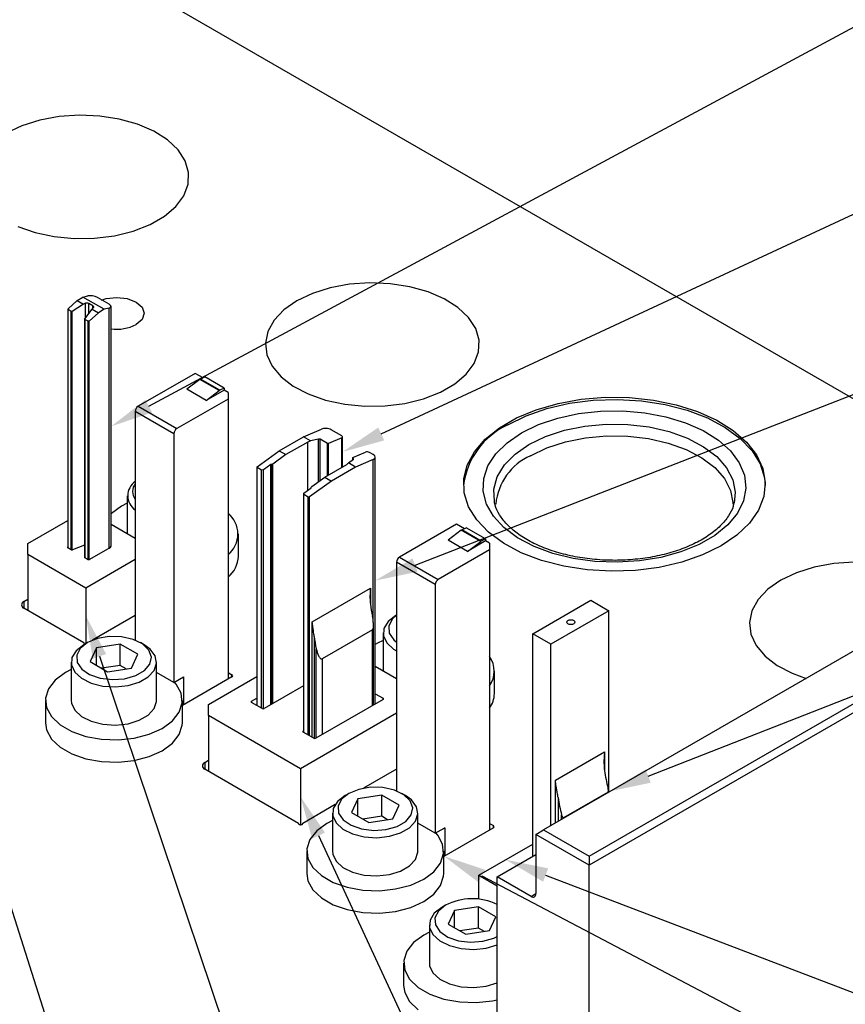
# Model space of a CAD drawing. Header units: inches. Extents: x 1880 to 2363, y -453 to -54.
# Tile 994 of 1056: x 2155.58 to 2158.6, y -270.95 to -267.35. Entities that reach past the tile are written whole.
import ezdxf

# ---------------------------------------------------------------- set-up
doc = ezdxf.new("R2010")
doc.units = ezdxf.units.IN
doc.header["$LTSCALE"] = 0.5
doc.header["$MEASUREMENT"] = 0
for name, color, linetype in [('PAD-M-S', 135, 'Continuous'), ('PUN-M-S', 8, 'Continuous'), ('SID-M-S', 105, 'Continuous'), ('SVF-M-S', 8, 'Continuous')]:
    doc.layers.add(name, color=color, linetype=linetype)

msp = doc.modelspace()

# ---------------------------------------------------------------- linework, layer by layer
at = {"layer": 'PAD-M-S', "linetype": 'Continuous', "lineweight": 25}
for p, q in [((2152.62771, -265.26977), (2160.75943, -269.96412)), ((2155.80039, -267.69766), (2155.72665, -267.70275)), ((2155.87446, -267.70072), (2155.80039, -267.69766)), ((2155.65592, -267.7158), (2155.59074, -267.73635)), ((2155.72665, -267.70275), (2155.65592, -267.7158)), ((2155.9462, -267.71181), (2155.87446, -267.70072)), ((2156.01299, -267.73055), (2155.9462, -267.71181)), ((2156.07244, -267.75624), (2156.01299, -267.73055)), ((2155.59074, -267.73635), (2155.53347, -267.76364)), ((2156.1224, -267.78796), (2156.07244, -267.75624)), ((2156.16105, -267.82457), (2156.1224, -267.78796)), ((2156.187, -267.86473), (2156.16105, -267.82457)), ((2156.19932, -267.90701), (2156.187, -267.86473)), ((2156.19755, -267.94987), (2156.19932, -267.90701)), ((2156.18176, -267.99176), (2156.19755, -267.94987)), ((2156.15253, -268.03117), (2156.18176, -267.99176)), ((2156.1109, -268.06667), (2156.15253, -268.03117)), ((2156.05839, -268.09699), (2156.1109, -268.06667)), ((2155.57559, -268.10362), (2155.639, -268.12594)), ((2155.639, -268.12594), (2155.70858, -268.14092)), ((2155.92863, -268.13789), (2155.99689, -268.12102)), ((2155.99689, -268.12102), (2156.05839, -268.09699)), ((2155.70858, -268.14092), (2155.78182, -268.14803)), ((2155.78182, -268.14803), (2155.85606, -268.14701)), ((2155.85606, -268.14701), (2155.92863, -268.13789)), ((2156.86105, -268.30997), (2156.78731, -268.31506)), ((2156.93512, -268.31302), (2156.86105, -268.30997)), ((2156.71658, -268.32811), (2156.6514, -268.34866)), ((2156.78731, -268.31506), (2156.71658, -268.32811)), ((2157.00686, -268.32412), (2156.93512, -268.31302)), ((2157.07365, -268.34285), (2157.00686, -268.32412)), ((2157.1331, -268.36854), (2157.07365, -268.34285)), ((2155.88165, -268.37267), (2155.89851, -268.36751)), ((2155.89851, -268.36751), (2155.93696, -268.36309)), ((2155.93696, -268.36309), (2155.97542, -268.36751)), ((2155.97542, -268.36751), (2156.00803, -268.38008)), ((2156.00803, -268.38008), (2156.02981, -268.39891)), ((2156.59413, -268.37595), (2156.54685, -268.40901)), ((2156.6514, -268.34866), (2156.59413, -268.37595)), ((2157.18306, -268.40027), (2157.1331, -268.36854)), ((2156.02981, -268.39891), (2156.03746, -268.42111)), ((2156.54685, -268.40901), (2156.51126, -268.44664)), ((2157.22171, -268.43687), (2157.18306, -268.40027)), ((2156.02981, -268.44331), (2156.00803, -268.46213)), ((2156.03746, -268.42111), (2156.02981, -268.44331)), ((2156.51126, -268.44664), (2156.48865, -268.48747)), ((2157.24766, -268.47704), (2157.22171, -268.43687)), ((2156.48865, -268.48747), (2156.47983, -268.53004)), ((2157.25998, -268.51932), (2157.24766, -268.47704)), ((2157.25821, -268.56218), (2157.25998, -268.51932)), ((2156.47983, -268.53004), (2156.48513, -268.5728)), ((2157.24242, -268.60407), (2157.25821, -268.56218)), ((2156.48513, -268.5728), (2156.50435, -268.61421)), ((2156.50435, -268.61421), (2156.5368, -268.65277)), ((2157.21319, -268.64348), (2157.24242, -268.60407)), ((2156.5368, -268.65277), (2156.5813, -268.68709)), ((2157.17156, -268.67898), (2157.21319, -268.64348)), ((2156.5813, -268.68709), (2156.63625, -268.71593)), ((2157.11905, -268.7093), (2157.17156, -268.67898)), ((2156.63625, -268.71593), (2156.69966, -268.73824)), ((2156.69966, -268.73824), (2156.76924, -268.75322)), ((2156.98929, -268.7502), (2157.05755, -268.73332)), ((2157.05755, -268.73332), (2157.11905, -268.7093)), ((2157.54844, -268.75048), (2157.63313, -268.73525)), ((2157.63313, -268.73525), (2157.72095, -268.72805)), ((2157.72095, -268.72805), (2157.80964, -268.72908)), ((2157.80964, -268.72908), (2157.89689, -268.73831)), ((2157.89689, -268.73831), (2157.98044, -268.7555)), ((2156.76924, -268.75322), (2156.84248, -268.76033)), ((2156.84248, -268.76033), (2156.91672, -268.75931)), ((2156.91672, -268.75931), (2156.98929, -268.7502)), ((2157.39711, -268.80329), (2157.46908, -268.77336)), ((2157.46908, -268.77336), (2157.54844, -268.75048)), ((2157.98044, -268.7555), (2158.05814, -268.78021)), ((2157.33439, -268.8395), (2157.39711, -268.80329)), ((2158.05814, -268.78021), (2158.12796, -268.81179)), ((2158.12796, -268.81179), (2158.18811, -268.84943)), ((2157.28254, -268.88105), (2157.33439, -268.8395)), ((2158.18811, -268.84943), (2158.23702, -268.89215)), ((2157.24291, -268.92686), (2157.28254, -268.88105)), ((2158.23702, -268.89215), (2158.27342, -268.93884)), ((2157.21652, -268.97575), (2157.24291, -268.92686)), ((2158.27342, -268.93884), (2158.29638, -268.98831)), ((2157.20405, -269.02645), (2157.21652, -268.97575)), ((2158.29638, -268.98831), (2158.3053, -269.03925)), ((2157.20584, -269.07765), (2157.20405, -269.02645)), ((2158.3053, -269.03925), (2158.29994, -269.09037)), ((2157.22183, -269.12801), (2157.20584, -269.07765)), ((2158.29994, -269.09037), (2158.28045, -269.14032)), ((2157.25161, -269.17625), (2157.22183, -269.12801)), ((2158.28045, -269.14032), (2158.24733, -269.18783)), ((2155.6117, -269.26198), (2155.7579, -269.17758)), ((2156.00414, -269.24361), (2155.916, -269.19273)), ((2157.2944, -269.2211), (2157.25161, -269.17625)), ((2158.24733, -269.18783), (2158.20145, -269.23165)), ((2157.34911, -269.26141), (2157.2944, -269.2211)), ((2158.20145, -269.23165), (2158.14397, -269.27065)), ((2155.6117, -269.3028), (2155.6117, -269.26198)), ((2155.75718, -269.27541), (2155.7569, -269.27626)), ((2155.7569, -269.27626), (2155.75718, -269.27711)), ((2155.7579, -269.27474), (2155.75718, -269.27541)), ((2155.75718, -269.27711), (2155.75798, -269.27784)), ((2155.75798, -269.27784), (2155.75919, -269.27835)), ((2155.75919, -269.27835), (2155.76064, -269.27857)), ((2155.76064, -269.27857), (2155.7684, -269.28304)), ((2155.77623, -269.28353), (2155.81994, -269.2674)), ((2155.83843, -269.31886), (2155.90363, -269.28122)), ((2155.90363, -269.28122), (2155.90916, -269.27884)), ((2155.90916, -269.27884), (2155.91341, -269.27571)), ((2155.91341, -269.27571), (2155.91609, -269.27204)), ((2155.91609, -269.26415), (2155.916, -269.26398)), ((2155.917, -269.2681), (2155.91609, -269.26415)), ((2155.91609, -269.27204), (2155.917, -269.2681)), ((2157.41431, -269.29613), (2157.34911, -269.26141)), ((2158.14397, -269.27065), (2158.07641, -269.30383)), ((2155.82383, -269.42526), (2155.6117, -269.3028)), ((2155.6117, -269.3028), (2155.6117, -269.50693)), ((2155.7684, -269.28304), (2155.76872, -269.28382)), ((2155.76872, -269.28382), (2155.7695, -269.28449)), ((2155.7695, -269.28449), (2155.77062, -269.28497)), ((2155.77062, -269.28497), (2155.77196, -269.28519)), ((2155.77196, -269.28519), (2155.77335, -269.28514)), ((2155.77335, -269.28514), (2155.77462, -269.28481)), ((2155.77462, -269.28481), (2155.77562, -269.28426)), ((2155.77562, -269.28426), (2155.77623, -269.28353)), ((2155.81906, -269.31153), (2155.81896, -269.31233)), ((2155.81896, -269.31233), (2155.81935, -269.3131)), ((2155.81962, -269.31079), (2155.81906, -269.31153)), ((2155.81935, -269.3131), (2155.82018, -269.31375)), ((2155.81994, -269.31055), (2155.81962, -269.31079)), ((2155.82018, -269.31375), (2155.82134, -269.3142)), ((2155.82134, -269.3142), (2155.82269, -269.31439)), ((2155.82269, -269.31439), (2155.83044, -269.31886)), ((2157.48831, -269.32437), (2157.41431, -269.29613)), ((2158.07641, -269.30383), (2158.0005, -269.33032)), ((2156.00414, -269.32117), (2155.82383, -269.42526)), ((2155.83044, -269.31886), (2155.83081, -269.3197)), ((2155.83081, -269.3197), (2155.8317, -269.3204)), ((2155.8317, -269.3204), (2155.83296, -269.32086)), ((2155.83296, -269.32086), (2155.83443, -269.32103)), ((2155.83443, -269.32103), (2155.83591, -269.32086)), ((2155.83591, -269.32086), (2155.83717, -269.3204)), ((2155.83717, -269.3204), (2155.83805, -269.3197)), ((2155.83805, -269.3197), (2155.83843, -269.31886)), ((2157.5692, -269.34539), (2157.48831, -269.32437)), ((2157.65488, -269.35864), (2157.5692, -269.34539)), ((2157.91821, -269.34944), (2157.83167, -269.36069)), ((2158.0005, -269.33032), (2157.91821, -269.34944)), ((2158.48434, -269.34862), (2158.41916, -269.36917)), ((2158.55508, -269.33557), (2158.48434, -269.34862)), ((2158.62882, -269.33048), (2158.55508, -269.33557)), ((2157.74313, -269.36379), (2157.65488, -269.35864)), ((2157.83167, -269.36069), (2157.74313, -269.36379)), ((2158.41916, -269.36917), (2158.3619, -269.39646)), ((2155.82383, -269.42526), (2155.82383, -269.62772)), ((2158.3619, -269.39646), (2158.31462, -269.42952)), ((2158.31462, -269.42952), (2158.27903, -269.46715)), ((2155.59755, -269.47427), (2155.6117, -269.46611)), ((2155.59755, -269.47427), (2155.59755, -269.49877)), ((2158.27903, -269.46715), (2158.25641, -269.50798)), ((2155.81608, -269.62492), (2155.59755, -269.49877)), ((2156.00414, -269.5253), (2155.84762, -269.61566)), ((2158.25641, -269.50798), (2158.2476, -269.55055)), ((2158.2476, -269.55055), (2158.2529, -269.59331)), ((2158.2529, -269.59331), (2158.27212, -269.63472)), ((2155.81783, -269.62751), (2155.81783, -269.62781)), ((2155.81784, -269.62787), (2155.81784, -269.62737)), ((2158.27212, -269.63472), (2158.30457, -269.67328)), ((2158.30457, -269.67328), (2158.34907, -269.7076)), ((2156.95873, -269.75663), (2156.88093, -269.71171)), ((2158.34907, -269.7076), (2158.40402, -269.73644)), ((2156.35769, -269.74981), (2156.17636, -269.8545)), ((2156.27221, -269.85015), (2156.44807, -269.74863)), ((2156.34355, -269.73348), (2156.35769, -269.74165)), ((2156.35769, -269.74981), (2156.35769, -269.74165)), ((2158.40402, -269.73644), (2158.45491, -269.75508)), ((2156.61867, -269.78233), (2156.47509, -269.86522)), ((2156.88093, -269.81131), (2156.90938, -269.82774)), ((2156.27221, -269.89097), (2156.27221, -269.85015)), ((2156.42913, -269.83868), (2156.44807, -269.82775)), ((2156.42913, -269.84277), (2156.42913, -269.83868)), ((2156.46802, -269.86522), (2156.42913, -269.84277)), ((2156.90938, -269.83182), (2156.66331, -269.97387)), ((2156.90938, -269.83182), (2156.90938, -269.82774)), ((2156.27221, -269.89097), (2156.27221, -270.09511)), ((2156.60809, -270.08487), (2156.27221, -269.89097)), ((2156.95873, -269.88245), (2156.60809, -270.08487)), ((2156.61735, -269.94734), (2156.61867, -269.94658)), ((2156.61735, -269.95142), (2156.61735, -269.94734)), ((2156.65624, -269.97387), (2156.61735, -269.95142)), ((2156.25807, -270.06245), (2156.27221, -270.05429)), ((2156.25807, -270.06245), (2156.25807, -270.08694)), ((2156.60034, -270.28453), (2156.25807, -270.08694)), ((2156.60809, -270.08487), (2156.60809, -270.29074)), ((2156.95873, -270.08658), (2156.83781, -270.15639)), ((2156.73442, -270.21608), (2156.61584, -270.28453)), ((2156.6021, -270.28748), (2156.6021, -270.28698)), ((2156.6021, -270.28713), (2156.6021, -270.28742)), ((2156.60248, -270.2885), (2156.6021, -270.28713)), ((2156.60376, -270.28967), (2156.60248, -270.2885)), ((2156.6137, -270.2885), (2156.61242, -270.28967)), ((2156.61408, -270.28713), (2156.6137, -270.2885)), ((2156.61408, -270.28698), (2156.61408, -270.28748)), ((2156.61408, -270.28713), (2156.61408, -270.28742)), ((2157.29815, -270.28456), (2157.31229, -270.29272)), ((2156.60574, -270.29046), (2156.60376, -270.28967)), ((2156.60809, -270.29074), (2156.60574, -270.29046)), ((2156.61044, -270.29046), (2156.60809, -270.29074)), ((2156.61242, -270.28967), (2156.61044, -270.29046)), ((2157.31229, -270.30089), (2157.13095, -270.40557)), ((2157.31229, -270.30089), (2157.31229, -270.29272)), ((2157.25925, -270.47434), (2157.4558, -270.36088)), ((2157.25925, -270.47434), (2157.3262, -270.51299)), ((2157.25925, -270.56187), (2157.25925, -270.47434))]:
    msp.add_line(p, q, dxfattribs=at)
for centre, radius, start, end in [((2155.93706, -268.3239), 0.15539, 262.20992, 297.17382), ((2155.6022, -269.48652), 0.0131, 110.78342, 249.21658), ((2155.8149, -269.62761), 0.00294, 1.82355, 66.23381), ((2155.82106, -269.62723), 0.00324, 185.0345, 244.01996), ((2156.35614, -269.74573), 0.00437, 290.78342, 69.21658), ((2156.4299, -269.84073), 0.00218, 110.78342, 249.21658), ((2156.90861, -269.82978), 0.00218, 290.78342, 69.21658), ((2156.47155, -269.85839), 0.00769, 242.60967, 297.39033), ((2156.61812, -269.94938), 0.00218, 110.78342, 249.21658), ((2156.65977, -269.96705), 0.00769, 242.60967, 297.39033), ((2156.26272, -270.0747), 0.0131, 110.78342, 249.21658), ((2156.59916, -270.28722), 0.00294, 1.82355, 66.23381), ((2156.61702, -270.28722), 0.00294, 113.76619, 178.17645), ((2157.31074, -270.29681), 0.00437, 290.78342, 69.21658)]:
    msp.add_arc(centre, radius, start, end, dxfattribs=at)
at = {"layer": 'PUN-M-S', "linetype": 'Continuous', "lineweight": 25}
for p, q in [((2155.75877, -268.40469), (2155.79201, -268.37399)), ((2155.79201, -268.37399), (2155.81322, -268.36174)), ((2155.79201, -268.37399), (2155.81511, -268.38732)), ((2155.81322, -268.36174), (2155.8309, -268.35766)), ((2155.891, -268.40664), (2155.81322, -268.36174)), ((2155.90868, -268.38828), (2155.86625, -268.36379)), ((2155.7579, -268.40643), (2155.7579, -269.27779)), ((2155.75877, -268.40787), (2155.75877, -268.40469)), ((2155.77027, -268.41451), (2155.75877, -268.40787)), ((2155.75877, -269.27822), (2155.75877, -268.40787)), ((2155.774, -268.41416), (2155.77027, -268.41451)), ((2155.77027, -269.28486), (2155.77027, -268.41451)), ((2155.81511, -268.38732), (2155.774, -268.41416)), ((2155.774, -269.28501), (2155.774, -268.41416)), ((2155.82226, -268.38468), (2155.81511, -268.38732)), ((2155.82041, -268.44096), (2155.84669, -268.40556)), ((2155.82226, -268.43847), (2155.82226, -268.38468)), ((2155.84991, -268.39424), (2155.83472, -268.38546)), ((2155.83472, -268.42169), (2155.83472, -268.38546)), ((2155.86979, -268.41889), (2155.83656, -268.44959)), ((2155.84669, -268.40556), (2155.85126, -268.40143)), ((2155.84669, -268.40556), (2155.86979, -268.41889)), ((2155.84991, -268.40265), (2155.84991, -268.39424)), ((2155.851, -268.39498), (2155.84991, -268.39424)), ((2155.85186, -268.39582), (2155.851, -268.39498)), ((2155.85126, -268.40143), (2155.85205, -268.40056)), ((2155.85246, -268.39674), (2155.85186, -268.39582)), ((2155.85205, -268.40056), (2155.85258, -268.39964)), ((2155.85278, -268.39769), (2155.85246, -268.39674)), ((2155.85258, -268.39964), (2155.85282, -268.39867)), ((2155.85282, -268.39867), (2155.85278, -268.39769)), ((2155.891, -268.40664), (2155.86979, -268.41889)), ((2155.90868, -268.40256), (2155.891, -268.40664)), ((2155.90868, -269.2791), (2155.90868, -268.40256)), ((2155.916, -269.27222), (2155.916, -268.39669)), ((2155.81994, -268.44225), (2155.81994, -269.31361)), ((2155.82082, -268.44369), (2155.82041, -268.44096)), ((2155.83231, -268.45032), (2155.82082, -268.44369)), ((2155.82082, -269.31404), (2155.82082, -268.44369)), ((2155.83656, -268.44959), (2155.83231, -268.45032)), ((2155.83231, -269.32067), (2155.83231, -268.45032)), ((2155.83656, -269.32067), (2155.83656, -268.44959)), ((2156.22334, -268.64055), (2156.01475, -268.76097)), ((2156.22334, -268.64055), (2156.01475, -268.76097)), ((2156.24064, -268.66257), (2156.19289, -268.69895)), ((2156.24064, -268.66257), (2156.19289, -268.69895)), ((2156.25182, -268.65699), (2156.22334, -268.64055)), ((2156.25182, -268.65699), (2156.22334, -268.64055)), ((2156.31135, -268.70339), (2156.24064, -268.66257)), ((2156.31135, -268.70339), (2156.24064, -268.66257)), ((2156.24237, -268.66149), (2156.2587, -268.65372)), ((2156.24237, -268.66149), (2156.2587, -268.65372)), ((2156.31308, -268.70231), (2156.24237, -268.66149)), ((2156.31308, -268.70231), (2156.24237, -268.66149)), ((2156.32941, -268.69454), (2156.2587, -268.65372)), ((2156.32941, -268.69454), (2156.2587, -268.65372)), ((2156.2636, -268.73978), (2156.19289, -268.69895)), ((2156.2636, -268.73978), (2156.19289, -268.69895)), ((2156.32941, -268.70178), (2156.2636, -268.73978)), ((2156.32941, -268.70178), (2156.2636, -268.73978)), ((2156.2636, -268.73978), (2156.31135, -268.70339)), ((2156.2636, -268.73978), (2156.31135, -268.70339)), ((2156.32941, -268.69454), (2156.31308, -268.70231)), ((2156.32941, -268.69454), (2156.31308, -268.70231)), ((2156.32941, -268.69454), (2156.32941, -268.70178)), ((2156.32941, -268.69454), (2156.32941, -268.70178)), ((2156.34355, -268.70995), (2156.32941, -268.70178)), ((2156.34355, -268.70995), (2156.32941, -268.70178)), ((2156.34355, -268.73444), (2156.15617, -268.84261)), ((2156.34355, -268.73444), (2156.15617, -268.84261)), ((2156.34355, -268.70995), (2156.34355, -268.73444)), ((2156.34355, -268.70995), (2156.34355, -268.73444)), ((2156.34355, -268.73444), (2156.34355, -269.75798)), ((2156.34355, -268.73444), (2156.34355, -269.75798)), ((2156.01475, -268.76097), (2156.15617, -268.84261)), ((2156.01475, -268.76097), (2156.15617, -268.84261)), ((2156.14556, -268.86098), (2156.00414, -268.77934)), ((2156.00414, -268.77934), (2156.00414, -269.61527)), ((2156.14556, -268.86098), (2156.00414, -268.77934)), ((2156.00414, -268.77934), (2156.00414, -269.61527)), ((2156.6187, -268.87236), (2156.6841, -268.84424)), ((2156.75835, -268.8693), (2156.71946, -268.84685)), ((2156.14556, -268.86098), (2156.14556, -269.7698)), ((2156.14556, -268.86098), (2156.14556, -269.7698)), ((2156.53031, -268.92338), (2156.6187, -268.87236)), ((2156.64492, -268.8875), (2156.6187, -268.87236)), ((2156.67348, -268.88041), (2156.64492, -268.8875)), ((2156.67971, -268.88121), (2156.67348, -268.88041)), ((2156.67348, -269.03645), (2156.67348, -268.88041)), ((2156.7064, -268.89662), (2156.67971, -268.88121)), ((2156.67971, -269.03193), (2156.67971, -268.88121)), ((2156.75835, -268.87642), (2156.71064, -268.89693)), ((2156.75835, -268.98408), (2156.75835, -268.87642)), ((2156.76128, -268.98239), (2156.76128, -268.87308)), ((2156.63441, -268.89138), (2156.55464, -268.93743)), ((2156.64492, -268.8875), (2156.63441, -268.89138)), ((2156.63441, -269.06844), (2156.63441, -268.89138)), ((2156.71064, -268.89693), (2156.7064, -268.89662)), ((2156.7064, -269.01407), (2156.7064, -268.89662)), ((2156.71064, -269.01162), (2156.71064, -268.89693)), ((2156.44934, -268.98206), (2156.53031, -268.92338)), ((2156.55464, -268.93743), (2156.50643, -268.97237)), ((2156.53031, -268.92338), (2156.55464, -268.93743)), ((2156.78284, -268.96793), (2156.80165, -268.95453)), ((2156.79834, -268.94902), (2156.79834, -268.95689)), ((2156.79904, -268.95004), (2156.79922, -268.94801)), ((2156.80126, -268.95153), (2156.79904, -268.95004)), ((2156.79904, -268.95639), (2156.79904, -268.95004)), ((2156.79922, -268.94801), (2156.84532, -268.92825)), ((2156.80165, -268.95453), (2156.80126, -268.95153)), ((2156.80126, -268.95481), (2156.80126, -268.95153)), ((2156.87361, -268.95525), (2156.80891, -268.98298)), ((2156.87361, -268.93747), (2156.85947, -268.92931)), ((2156.87361, -269.55064), (2156.87361, -268.95525)), ((2156.88093, -269.84824), (2156.88093, -268.9469)), ((2156.44847, -268.9835), (2156.44847, -269.85393)), ((2156.44934, -268.98482), (2156.44934, -268.98206)), ((2156.46523, -268.99399), (2156.44934, -268.98482)), ((2156.44934, -269.85444), (2156.44934, -268.98482)), ((2156.47231, -268.99347), (2156.46523, -268.99399)), ((2156.46523, -269.86361), (2156.46523, -268.99399)), ((2156.49939, -268.97384), (2156.47231, -268.99347)), ((2156.47231, -269.86603), (2156.47231, -268.99347)), ((2156.50289, -268.97359), (2156.49939, -268.97384)), ((2156.49939, -269.85119), (2156.49939, -268.97384)), ((2156.50643, -268.97237), (2156.50289, -268.97359)), ((2156.50289, -269.84917), (2156.50289, -268.97359)), ((2156.50643, -269.84713), (2156.50643, -268.97237)), ((2156.69619, -269.01996), (2156.77667, -268.9735)), ((2156.80891, -268.98298), (2156.72052, -269.03401)), ((2156.77667, -268.9735), (2156.78284, -268.96793)), ((2156.80891, -268.98298), (2156.78284, -268.96793)), ((2156.64868, -269.05445), (2156.69619, -269.01996)), ((2156.69619, -269.01996), (2156.72052, -269.03401)), ((2156.62013, -269.07881), (2156.64722, -269.05914)), ((2156.72052, -269.03401), (2156.64026, -269.09227)), ((2156.64722, -269.05686), (2156.64868, -269.05445)), ((2156.64722, -269.05914), (2156.64722, -269.05686)), ((2156.61867, -269.08122), (2156.61867, -269.95218)), ((2156.62013, -269.08341), (2156.62013, -269.07881)), ((2156.63602, -269.09259), (2156.62013, -269.08341)), ((2156.62013, -269.95303), (2156.62013, -269.08341)), ((2156.64026, -269.09227), (2156.63602, -269.09259)), ((2156.63602, -269.9622), (2156.63602, -269.09259)), ((2156.64026, -269.96465), (2156.64026, -269.09227)), ((2157.17794, -269.19163), (2156.96934, -269.31205)), ((2157.17794, -269.19163), (2156.96934, -269.31205)), ((2157.20642, -269.20807), (2157.17794, -269.19163)), ((2157.20642, -269.20807), (2157.17794, -269.19163)), ((2157.19697, -269.21257), (2157.21329, -269.20479)), ((2157.19697, -269.21257), (2157.21329, -269.20479)), ((2157.284, -269.24561), (2157.21329, -269.20479)), ((2157.284, -269.24561), (2157.21329, -269.20479)), ((2157.19523, -269.21364), (2157.14748, -269.25003)), ((2157.19523, -269.21364), (2157.14748, -269.25003)), ((2157.26594, -269.25446), (2157.19523, -269.21364)), ((2157.26594, -269.25446), (2157.19523, -269.21364)), ((2157.26768, -269.25339), (2157.19697, -269.21257)), ((2157.26768, -269.25339), (2157.19697, -269.21257)), ((2157.284, -269.24561), (2157.26768, -269.25339)), ((2157.284, -269.24561), (2157.26768, -269.25339)), ((2157.284, -269.24561), (2157.284, -269.25286)), ((2157.284, -269.24561), (2157.284, -269.25286)), ((2157.21819, -269.29085), (2157.14748, -269.25003)), ((2157.21819, -269.29085), (2157.14748, -269.25003)), ((2157.284, -269.25286), (2157.21819, -269.29085)), ((2157.284, -269.25286), (2157.21819, -269.29085)), ((2157.21819, -269.29085), (2157.26594, -269.25446)), ((2157.21819, -269.29085), (2157.26594, -269.25446)), ((2157.29815, -269.26102), (2157.284, -269.25286)), ((2157.29815, -269.26102), (2157.284, -269.25286)), ((2157.29815, -269.26102), (2157.29815, -269.28551)), ((2157.29815, -269.26102), (2157.29815, -269.28551)), ((2156.96934, -269.31205), (2157.11076, -269.39369)), ((2156.96934, -269.31205), (2157.11076, -269.39369)), ((2157.29815, -269.28551), (2157.11076, -269.39369)), ((2157.29815, -269.28551), (2157.11076, -269.39369)), ((2157.29815, -269.28551), (2157.29815, -270.30905)), ((2157.29815, -269.28551), (2157.29815, -270.30905)), ((2157.10016, -269.41206), (2156.95873, -269.33042)), ((2156.95873, -269.33042), (2156.95873, -270.16635)), ((2157.10016, -269.41206), (2156.95873, -269.33042)), ((2156.95873, -269.33042), (2156.95873, -270.16635)), ((2156.65087, -269.54781), (2156.863, -269.42535)), ((2156.863, -269.42535), (2156.863, -269.48328)), ((2157.10016, -269.41206), (2157.10016, -270.32087)), ((2157.10016, -269.41206), (2157.10016, -270.32087)), ((2159.05861, -269.40657), (2157.4959, -270.3087)), ((2157.4558, -269.59164), (2157.66793, -269.46918)), ((2157.66793, -269.46918), (2157.73446, -269.50758)), ((2157.73446, -269.50758), (2157.52233, -269.63004)), ((2157.66207, -270.40463), (2159.22478, -269.5025)), ((2159.25306, -269.51883), (2157.66207, -270.43729)), ((2157.73446, -270.17098), (2157.73446, -269.50758)), ((2156.44807, -269.54475), (2156.44807, -269.8537)), ((2156.65087, -269.97078), (2156.65087, -269.54781)), ((2156.87488, -269.85173), (2156.87488, -269.56156)), ((2157.58013, -269.54961), (2157.58127, -269.5463)), ((2157.58127, -269.55292), (2157.58013, -269.54961)), ((2157.58127, -269.5463), (2157.58452, -269.54349)), ((2157.58452, -269.55573), (2157.58127, -269.55292)), ((2157.58452, -269.54349), (2157.58939, -269.54161)), ((2157.58939, -269.55761), (2157.58452, -269.55573)), ((2157.58939, -269.54161), (2157.59513, -269.54095)), ((2157.59513, -269.55827), (2157.58939, -269.55761)), ((2157.59513, -269.54095), (2157.60087, -269.54161)), ((2157.60087, -269.55761), (2157.59513, -269.55827)), ((2157.60087, -269.54161), (2157.60574, -269.54349)), ((2157.60574, -269.55573), (2157.60087, -269.55761)), ((2157.60574, -269.54349), (2157.60899, -269.5463)), ((2157.60899, -269.55292), (2157.60574, -269.55573)), ((2157.60899, -269.5463), (2157.61013, -269.54961)), ((2157.61013, -269.54961), (2157.60899, -269.55292)), ((2156.65794, -269.60166), (2156.65794, -269.97452)), ((2156.87049, -269.57723), (2156.68664, -269.68337)), ((2156.87049, -269.85427), (2156.87049, -269.57723)), ((2157.52233, -269.63004), (2157.4558, -269.59164)), ((2157.4558, -270.40537), (2157.4558, -269.59164)), ((2157.52233, -270.29345), (2157.52233, -269.63004)), ((2156.66543, -269.97265), (2156.66543, -269.64665)), ((2156.68664, -269.68337), (2156.68664, -269.9604)), ((2156.14556, -269.7698), (2156.08236, -269.73331)), ((2156.14556, -269.7698), (2156.08236, -269.73331)), ((2156.14556, -269.7698), (2156.18092, -269.74939)), ((2156.18092, -269.74939), (2156.18092, -269.85146)), ((2156.14556, -269.7698), (2156.17738, -269.75143)), ((2156.18092, -269.75347), (2156.17738, -269.75143)), ((2156.18092, -269.75347), (2156.18092, -269.84737)), ((2156.17636, -269.84474), (2156.18092, -269.84737)), ((2156.18092, -269.85146), (2156.17636, -269.85409)), ((2156.17738, -269.8535), (2156.17636, -269.85291)), ((2156.17738, -269.8535), (2156.17636, -269.85409)), ((2157.53859, -270.12691), (2157.7182, -270.02323)), ((2157.7182, -270.02323), (2157.7182, -270.09259)), ((2157.53859, -270.28406), (2157.53859, -270.12691)), ((2157.73092, -270.17038), (2157.56829, -270.26427)), ((2157.73092, -270.17303), (2157.73092, -270.17038)), ((2157.73239, -270.17218), (2157.73239, -270.16511)), ((2157.54849, -270.19056), (2157.54849, -270.27834)), ((2157.56122, -270.27099), (2157.56122, -270.25329)), ((2157.10016, -270.32087), (2157.03695, -270.28439)), ((2157.10016, -270.32087), (2157.03695, -270.28439)), ((2157.56829, -270.26427), (2157.56829, -270.26691)), ((2157.10016, -270.32087), (2157.13551, -270.30046)), ((2157.10016, -270.32087), (2157.13198, -270.3025)), ((2157.13551, -270.30455), (2157.13197, -270.3025)), ((2157.13551, -270.30046), (2157.13551, -270.40253)), ((2157.13551, -270.30455), (2157.13551, -270.39845)), ((2157.46762, -270.32503), (2157.4959, -270.3087)), ((2157.66207, -270.43729), (2157.46762, -270.32503)), ((2157.46762, -270.32503), (2157.46762, -270.54142)), ((2157.4959, -270.3087), (2157.66207, -270.40463)), ((2157.13095, -270.39582), (2157.13551, -270.39845)), ((2157.13551, -270.40253), (2157.13095, -270.40516)), ((2157.13198, -270.40457), (2157.13095, -270.40398)), ((2157.13198, -270.40457), (2157.13095, -270.40516)), ((2157.3262, -270.48019), (2157.46762, -270.39855)), ((2157.66207, -270.40463), (2157.66207, -270.43729)), ((2157.66207, -271.74784), (2157.66207, -270.43729)), ((2157.3262, -271.55989), (2157.3262, -270.48019)), ((2157.44994, -270.55162), (2157.3262, -270.48019)), ((2157.44994, -270.55162), (2157.46762, -270.54142))]:
    msp.add_line(p, q, dxfattribs=at)
for centre, radius, start, end in [((2155.82759, -268.39942), 0.01567, 62.93355, 109.88509), ((2156.24669, -268.67042), 0.00992, 115.83833, 127.63723), ((2156.24669, -268.67042), 0.00992, 115.83833, 127.63723), ((2156.3174, -268.71124), 0.00992, 115.83833, 127.63723), ((2156.3174, -268.71124), 0.00992, 115.83833, 127.63723), ((2156.02717, -268.78039), 0.02305, 122.60548, 177.39452), ((2156.02717, -268.78039), 0.02305, 122.60548, 177.39452), ((2156.16859, -268.86203), 0.02305, 122.60548, 177.39452), ((2156.16859, -268.86203), 0.02305, 122.60548, 177.39452), ((2157.20129, -269.22149), 0.00992, 115.83833, 127.63723), ((2157.20129, -269.22149), 0.00992, 115.83833, 127.63723), ((2157.272, -269.26231), 0.00992, 115.83833, 127.63723), ((2157.272, -269.26231), 0.00992, 115.83833, 127.63723), ((2156.98176, -269.33147), 0.02305, 122.60548, 177.39452), ((2156.98176, -269.33147), 0.02305, 122.60548, 177.39452), ((2157.12318, -269.41311), 0.02305, 122.60548, 177.39452), ((2157.12318, -269.41311), 0.02305, 122.60548, 177.39452), ((2157.40317, -269.41648), 0.54429, 187.05027, 191.85233), ((2157.19811, -269.53486), 0.54429, 187.05027, 191.85233), ((2156.17876, -269.75312), 0.00218, 350.78596, 129.20329), ((2156.17324, -269.84702), 0.00768, 302.60548, 357.39452), ((2158.28661, -270.00991), 0.5744, 188.27565, 194.66371), ((2158.11691, -270.10788), 0.5744, 188.27565, 194.66371), ((2157.13336, -270.3042), 0.00218, 350.78596, 129.20329), ((2157.12783, -270.3981), 0.00768, 302.60548, 357.39452), ((2157.45684, -270.54316), 0.01092, 230.79671, 9.21404)]:
    msp.add_arc(centre, radius, start, end, dxfattribs=at)
for centre, major_axis, ratio, start_param, end_param in [((2155.84858, -268.36787), (0.02492, -0.00512), 0.3901756, 0.8654603, 2.4362566), ((2155.891, -268.39236), (0.02492, -0.00512), 0.3901756, 5.5778493, 7.1486456), ((2156.70178, -268.85445), (0.02497, -0.00246), 0.4999493, 0.8346081, 2.4054045), ((2156.75128, -268.87234), (0.00999, -0.00098), 0.4999493, 5.5469971, 7.1177934), ((2156.8524, -268.93234), (0.00999, -0.00099), 0.4992624, 0.834918, 2.4057144), ((2156.85593, -268.94505), (0.02497, -0.00248), 0.4992624, 5.547307, 7.1181033)]:
    msp.add_ellipse(centre, major_axis=major_axis, ratio=ratio, start_param=start_param, end_param=end_param, dxfattribs=at)
for points, knots in [([(2156.863, -269.42535), (2156.86298, -269.42559), (2156.86239, -269.43239), (2156.86138, -269.44868), (2156.8614, -269.468), (2156.8627, -269.48038), (2156.863, -269.48328)], [0, 0, 0, 0, 0.0124988, 0.3593786, 0.8493807, 1, 1, 1, 1]), ([(2156.87049, -269.57723), (2156.87096, -269.57688), (2156.872, -269.57609), (2156.87338, -269.57355), (2156.87473, -269.56846), (2156.87529, -269.55413), (2156.87294, -269.54028), (2156.87082, -269.52986), (2156.87049, -269.52827)], [0, 0, 0, 0, 0.0392001, 0.0877497, 0.168094, 0.3389044, 0.8988488, 1, 1, 1, 1]), ([(2156.65794, -269.60166), (2156.65757, -269.59879), (2156.65599, -269.58658), (2156.65326, -269.56882), (2156.65149, -269.55414), (2156.65089, -269.54802), (2156.65087, -269.54781)], [0, 0, 0, 0, 0.1506193, 0.6406214, 0.9875012, 1, 1, 1, 1]), ([(2156.66543, -269.64665), (2156.66766, -269.65565), (2156.67038, -269.66667), (2156.67679, -269.67788), (2156.67991, -269.68171), (2156.68292, -269.6836), (2156.68493, -269.68408), (2156.68616, -269.68357), (2156.68664, -269.68337)], [0, 0, 0, 0, 0.5736036, 0.7018717, 0.8487827, 0.9053746, 0.9625129, 1, 1, 1, 1]), ([(2157.7182, -270.02323), (2157.71817, -270.02347), (2157.71739, -270.03106), (2157.71599, -270.04989), (2157.71587, -270.07311), (2157.7177, -270.08847), (2157.7182, -270.09259)], [0, 0, 0, 0, 0.0105464, 0.335859, 0.8220311, 1, 1, 1, 1]), ([(2157.54849, -270.19056), (2157.54787, -270.18652), (2157.54556, -270.17143), (2157.54177, -270.15047), (2157.5394, -270.13381), (2157.53862, -270.12712), (2157.53859, -270.12691)], [0, 0, 0, 0, 0.1779689, 0.664141, 0.9894536, 1, 1, 1, 1]), ([(2157.73092, -270.17038), (2157.73108, -270.17026), (2157.73143, -270.17), (2157.73189, -270.16914), (2157.73241, -270.16718), (2157.73247, -270.16227), (2157.73157, -270.15821), (2157.73092, -270.15532)], [0, 0, 0, 0, 0.0425668, 0.0955599, 0.184568, 0.4204107, 1, 1, 1, 1]), ([(2157.56122, -270.25329), (2157.56214, -270.25632), (2157.56324, -270.25991), (2157.56555, -270.26316), (2157.56651, -270.26408), (2157.56741, -270.26445), (2157.56793, -270.26444), (2157.56822, -270.2643), (2157.56829, -270.26427)], [0, 0, 0, 0, 0.628394, 0.7432336, 0.8730759, 0.9268076, 0.9811217, 1, 1, 1, 1])]:
    msp.add_open_spline(points, degree=3, knots=knots, dxfattribs=at)
at = {"layer": 'SID-M-S'}
for p, q in [((2156.05339, -268.76056), (2164.07205, -264.44795)), ((2156.90271, -268.8619), (2164.06707, -265.52707)), ((2157.02629, -269.34095), (2164.06223, -266.60021)), ((2157.87765, -270.11176), (2164.06235, -267.68959)), ((2155.23309, -269.59368), (2157.79929, -277.67505)), ((2155.87358, -269.67434), (2158.56624, -277.67607)), ((2156.67376, -270.32931), (2160.08679, -277.6839)), ((2157.2696, -270.47677), (2164.07114, -274.04616)), ((2157.50323, -270.47335), (2164.0618, -272.98232))]:
    msp.add_line(p, q, dxfattribs=at)
for points in [[(2156.06571, -268.78346), (2155.916, -268.83446), (2156.06571, -268.78346), (2156.04108, -268.73767)], [(2156.91368, -268.88547), (2156.76128, -268.92773), (2156.91368, -268.88547), (2156.89174, -268.83833)], [(2157.03573, -269.36518), (2156.88093, -269.39757), (2157.03573, -269.36518), (2157.01685, -269.31672)], [(2155.84894, -269.68264), (2155.82383, -269.52649), (2155.84894, -269.68264), (2155.89822, -269.66605)], [(2157.88713, -270.13597), (2157.73239, -270.16864), (2157.88713, -270.13597), (2157.86817, -270.08755)], [(2156.65017, -270.34025), (2156.60809, -270.1878), (2156.65017, -270.34025), (2156.69734, -270.31836)], [(2157.25752, -270.49979), (2157.13146, -270.40428), (2157.25752, -270.49979), (2157.28168, -270.45375)], [(2157.49394, -270.49763), (2157.35753, -270.41761), (2157.49394, -270.49763), (2157.51252, -270.44906)]]:
    msp.add_solid(points, dxfattribs=at)
at = {"layer": 'SVF-M-S', "linetype": 'Continuous', "lineweight": 25}
for p, q in [((2157.59025, -268.75004), (2157.67679, -268.73879)), ((2157.67679, -268.73879), (2157.76533, -268.7357)), ((2157.76533, -268.7357), (2157.85358, -268.74085)), ((2157.85358, -268.74085), (2157.93926, -268.7541)), ((2157.43205, -268.79565), (2157.50796, -268.76916)), ((2157.50796, -268.76916), (2157.59025, -268.75004)), ((2157.62345, -268.78722), (2157.70338, -268.77829)), ((2157.70338, -268.77829), (2157.78477, -268.7773)), ((2157.78477, -268.7773), (2157.86529, -268.78425)), ((2157.93926, -268.7541), (2158.02015, -268.77512)), ((2158.02015, -268.77512), (2158.09415, -268.80335)), ((2157.36449, -268.82883), (2157.43205, -268.79565)), ((2157.47707, -268.8276), (2157.54728, -268.80381)), ((2157.54728, -268.80381), (2157.62345, -268.78722)), ((2157.86529, -268.78425), (2157.94261, -268.79897)), ((2157.94261, -268.79897), (2158.01451, -268.82101)), ((2158.09415, -268.80335), (2158.15935, -268.83807)), ((2157.41482, -268.85789), (2157.47707, -268.8276)), ((2157.50296, -268.87102), (2157.57176, -268.84848)), ((2157.57176, -268.84848), (2157.64642, -268.8334)), ((2157.64642, -268.8334), (2157.72455, -268.82626)), ((2157.72455, -268.82626), (2157.80363, -268.82728)), ((2157.80363, -268.82728), (2157.88112, -268.83644)), ((2157.88112, -268.83644), (2157.95454, -268.85344)), ((2158.01451, -268.82101), (2158.07892, -268.84975)), ((2158.07892, -268.84975), (2158.134, -268.88437)), ((2158.15935, -268.83807), (2158.21406, -268.87838)), ((2157.36235, -268.89382), (2157.41482, -268.85789)), ((2157.44224, -268.90028), (2157.50296, -268.87102)), ((2157.57513, -268.8905), (2157.64841, -268.87569)), ((2157.64841, -268.87569), (2157.7251, -268.86868)), ((2157.7251, -268.86868), (2157.80272, -268.86969)), ((2157.80272, -268.86969), (2157.87878, -268.87868)), ((2157.87878, -268.87868), (2157.95084, -268.89536)), ((2157.95454, -268.85344), (2158.02151, -268.87774)), ((2158.02151, -268.87774), (2158.0799, -268.90855)), ((2158.134, -268.88437), (2158.17814, -268.92385)), ((2158.21406, -268.87838), (2158.25685, -268.92324)), ((2157.32114, -268.93436), (2157.36235, -268.89382)), ((2157.39155, -268.93534), (2157.44224, -268.90028)), ((2157.448, -268.94134), (2157.5076, -268.91261)), ((2157.5076, -268.91261), (2157.57513, -268.8905)), ((2157.95084, -268.89536), (2158.01658, -268.91921)), ((2158.01658, -268.91921), (2158.07389, -268.94945)), ((2158.0799, -268.90855), (2158.12782, -268.94488)), ((2157.2924, -268.97833), (2157.32114, -268.93436)), ((2157.35251, -268.97505), (2157.39155, -268.93534)), ((2158.07389, -268.94945), (2158.12092, -268.98511)), ((2158.12782, -268.94488), (2158.16373, -268.98556)), ((2158.17814, -268.92385), (2158.21009, -268.96708)), ((2158.25685, -268.92324), (2158.28663, -268.97147)), ((2157.27694, -269.02447), (2157.2924, -268.97833)), ((2157.32638, -269.01816), (2157.35251, -268.97505)), ((2158.12092, -268.98511), (2158.15617, -269.02504)), ((2158.16373, -268.98556), (2158.18648, -269.0293)), ((2158.21009, -268.96708), (2158.22893, -269.0128)), ((2158.28663, -268.97147), (2158.30262, -269.02184)), ((2157.27521, -269.07146), (2157.27694, -269.02447)), ((2157.31401, -269.06326), (2157.32638, -269.01816)), ((2158.15617, -269.02504), (2158.1785, -269.06797)), ((2158.18648, -269.0293), (2158.19534, -269.07468)), ((2158.22893, -269.0128), (2158.23411, -269.05971)), ((2158.30262, -269.02184), (2158.30537, -269.04974)), ((2157.31579, -269.10891), (2157.31401, -269.06326)), ((2158.23411, -269.05971), (2158.22549, -269.10644)), ((2155.97542, -269.08767), (2155.97542, -269.22703)), ((2157.28726, -269.11794), (2157.27521, -269.07146)), ((2158.1785, -269.06797), (2158.18719, -269.11251)), ((2158.19534, -269.07468), (2158.1914, -269.11482)), ((2155.95464, -269.12525), (2155.91747, -269.15263)), ((2155.97542, -269.11452), (2155.95464, -269.12525)), ((2157.31275, -269.16258), (2157.28726, -269.11794)), ((2157.31645, -269.11214), (2157.31579, -269.10891)), ((2157.31788, -269.11814), (2157.31645, -269.11214)), ((2158.18719, -269.11251), (2158.1873, -269.11812)), ((2158.22549, -269.10644), (2158.20331, -269.15166)), ((2155.91747, -269.15263), (2155.916, -269.15406)), ((2157.35094, -269.20408), (2157.31275, -269.16258)), ((2158.20331, -269.15166), (2158.1682, -269.19407)), ((2157.40073, -269.24127), (2157.35094, -269.20408)), ((2158.1682, -269.19407), (2158.12119, -269.23244)), ((2156.38142, -269.30895), (2156.38142, -269.2273)), ((2157.46068, -269.27306), (2157.40073, -269.24127)), ((2158.12119, -269.23244), (2158.06363, -269.26567)), ((2157.52909, -269.29855), (2157.46068, -269.27306)), ((2158.06363, -269.26567), (2157.99716, -269.29281)), ((2157.60397, -269.31699), (2157.52909, -269.29855)), ((2157.68317, -269.32787), (2157.60397, -269.31699)), ((2157.9237, -269.31307), (2157.84537, -269.32588)), ((2157.99716, -269.29281), (2157.9237, -269.31307)), ((2157.76442, -269.33086), (2157.68317, -269.32787)), ((2157.84537, -269.32588), (2157.76442, -269.33086)), ((2156.95563, -269.52542), (2156.92802, -269.54702)), ((2156.95873, -269.52435), (2156.94286, -269.53885)), ((2156.95873, -269.52363), (2156.95561, -269.52543)), ((2156.92802, -269.54702), (2156.91266, -269.57236)), ((2156.94286, -269.53885), (2156.92999, -269.5638)), ((2156.92999, -269.5638), (2156.93186, -269.58982)), ((2155.90941, -269.6019), (2155.86619, -269.60933)), ((2155.95447, -269.60297), (2155.90941, -269.6019)), ((2155.99649, -269.61244), (2155.95447, -269.60297)), ((2156.90994, -269.5891), (2156.90994, -269.72846)), ((2156.91266, -269.57236), (2156.91092, -269.59918)), ((2156.91092, -269.59918), (2156.92296, -269.62511)), ((2156.93186, -269.58982), (2156.94825, -269.61407)), ((2155.81605, -269.63221), (2155.78844, -269.65381)), ((2155.82948, -269.62446), (2155.80328, -269.64564)), ((2155.82947, -269.62446), (2155.81603, -269.63222)), ((2155.86619, -269.60933), (2155.82948, -269.62446)), ((2155.94971, -269.63008), (2155.86257, -269.64355)), ((2156.0135, -269.6669), (2155.94971, -269.63008)), ((2155.94971, -269.70765), (2155.94971, -269.63008)), ((2156.0309, -269.62926), (2155.99649, -269.61244)), ((2156.03668, -269.63222), (2156.02325, -269.62446)), ((2156.05399, -269.65163), (2156.0309, -269.62926)), ((2156.05845, -269.64798), (2156.03668, -269.63222)), ((2156.88916, -269.62668), (2156.88093, -269.63167)), ((2156.90994, -269.61595), (2156.88916, -269.62668)), ((2156.92296, -269.62511), (2156.9477, -269.64784)), ((2156.94825, -269.61407), (2156.95873, -269.62283)), ((2155.78844, -269.65381), (2155.77308, -269.67915)), ((2155.80328, -269.64564), (2155.79041, -269.6706)), ((2155.79041, -269.6706), (2155.79227, -269.69661)), ((2155.86257, -269.64355), (2155.83922, -269.69386)), ((2155.86257, -269.70734), (2155.86257, -269.64355)), ((2155.99015, -269.7172), (2156.0135, -269.6669)), ((2156.06324, -269.67711), (2156.05399, -269.65163)), ((2156.05766, -269.70295), (2156.06324, -269.67711)), ((2156.07704, -269.67259), (2156.05845, -269.64798)), ((2156.08225, -269.69926), (2156.07704, -269.67259)), ((2156.9477, -269.64784), (2156.95873, -269.65452)), ((2155.77036, -269.69589), (2155.77036, -269.83552)), ((2155.77308, -269.67915), (2155.77134, -269.70598)), ((2155.77134, -269.70598), (2155.78337, -269.73191)), ((2155.79227, -269.69661), (2155.80867, -269.72086)), ((2155.83922, -269.69386), (2155.90301, -269.73068)), ((2155.94971, -269.70765), (2155.88141, -269.71821)), ((2155.97131, -269.72012), (2155.94971, -269.70765)), ((2156.03786, -269.72634), (2156.05766, -269.70295)), ((2156.0736, -269.72564), (2156.08225, -269.69926)), ((2156.08236, -269.83552), (2156.08236, -269.69589)), ((2155.74958, -269.73347), (2155.71241, -269.76086)), ((2155.77027, -269.72279), (2155.74958, -269.73347)), ((2155.78337, -269.73191), (2155.80811, -269.75464)), ((2155.80867, -269.72086), (2155.83782, -269.74073)), ((2155.83782, -269.74073), (2155.87656, -269.75406)), ((2155.90301, -269.73068), (2155.99015, -269.7172)), ((2155.96545, -269.75618), (2156.00597, -269.74475)), ((2156.00597, -269.74475), (2156.03786, -269.72634)), ((2156.01899, -269.76835), (2156.05188, -269.74937)), ((2156.05188, -269.74937), (2156.0736, -269.72564)), ((2157.31594, -269.81038), (2157.31594, -269.72873)), ((2155.71241, -269.76086), (2155.68768, -269.79259)), ((2155.80811, -269.75464), (2155.84336, -269.77215)), ((2155.84336, -269.77215), (2155.88598, -269.78288)), ((2155.87656, -269.75406), (2155.9207, -269.7594)), ((2155.88598, -269.78288), (2155.93219, -269.78589)), ((2155.9207, -269.7594), (2155.96545, -269.75618)), ((2155.93219, -269.78589), (2155.97788, -269.7809)), ((2155.97788, -269.7809), (2156.01899, -269.76835)), ((2156.15433, -269.77629), (2156.14778, -269.76852)), ((2156.17226, -269.80951), (2156.15433, -269.77629)), ((2155.68768, -269.79259), (2155.67681, -269.82681)), ((2156.1759, -269.84424), (2156.17226, -269.80951)), ((2155.67636, -269.83552), (2155.67636, -269.91718)), ((2155.67681, -269.82681), (2155.68045, -269.86154)), ((2155.77036, -269.83552), (2155.77134, -269.84561)), ((2155.77134, -269.84561), (2155.78337, -269.87154)), ((2156.0736, -269.86527), (2156.08225, -269.83889)), ((2156.08225, -269.83889), (2156.08236, -269.83552)), ((2156.16504, -269.87846), (2156.1759, -269.84424)), ((2156.17636, -269.91718), (2156.17636, -269.83552)), ((2155.68045, -269.86154), (2155.69838, -269.89475)), ((2155.78337, -269.87154), (2155.80811, -269.89427)), ((2156.01899, -269.90798), (2156.05188, -269.889)), ((2156.05188, -269.889), (2156.0736, -269.86527)), ((2156.1403, -269.91019), (2156.16504, -269.87846)), ((2155.67636, -269.91718), (2155.68045, -269.94319)), ((2155.69838, -269.89475), (2155.72956, -269.92453)), ((2155.72956, -269.92453), (2155.77218, -269.94913)), ((2155.80811, -269.89427), (2155.84336, -269.91178)), ((2155.84336, -269.91178), (2155.88598, -269.92251)), ((2155.88598, -269.92251), (2155.93219, -269.92552)), ((2155.93219, -269.92552), (2155.97788, -269.92053)), ((2155.97788, -269.92053), (2156.01899, -269.90798)), ((2156.10313, -269.93757), (2156.1403, -269.91019)), ((2156.16504, -269.96011), (2156.1759, -269.92589)), ((2156.1759, -269.92589), (2156.17636, -269.91718)), ((2155.68045, -269.94319), (2155.69838, -269.97641)), ((2155.77218, -269.94913), (2155.82376, -269.96713)), ((2156.00073, -269.97331), (2156.05569, -269.95903)), ((2156.05569, -269.95903), (2156.10313, -269.93757)), ((2156.1403, -269.99184), (2156.16504, -269.96011)), ((2155.69838, -269.97641), (2155.72956, -270.00618)), ((2155.82376, -269.96713), (2155.88129, -269.97748)), ((2155.88129, -269.97748), (2155.94145, -269.97958)), ((2155.94145, -269.97958), (2156.00073, -269.97331)), ((2156.10313, -270.01923), (2156.1403, -269.99184)), ((2155.72956, -270.00618), (2155.77218, -270.03078)), ((2155.77218, -270.03078), (2155.82376, -270.04878)), ((2156.05569, -270.04068), (2156.10313, -270.01923)), ((2155.82376, -270.04878), (2155.88129, -270.05913)), ((2155.88129, -270.05913), (2155.94145, -270.06123)), ((2155.94145, -270.06123), (2156.00073, -270.05496)), ((2156.00073, -270.05496), (2156.05569, -270.04068)), ((2156.78408, -270.17553), (2156.75787, -270.19672)), ((2156.78406, -270.17554), (2156.77063, -270.1833)), ((2156.82078, -270.1604), (2156.78408, -270.17553)), ((2156.9043, -270.18115), (2156.81716, -270.19463)), ((2156.86401, -270.15297), (2156.82078, -270.1604)), ((2156.90907, -270.15405), (2156.86401, -270.15297)), ((2156.96809, -270.21798), (2156.9043, -270.18115)), ((2156.9043, -270.25872), (2156.9043, -270.18115)), ((2156.95108, -270.16351), (2156.90907, -270.15405)), ((2156.98549, -270.18034), (2156.95108, -270.16351)), ((2156.99128, -270.1833), (2156.97784, -270.17554)), ((2157.00858, -270.20271), (2156.98549, -270.18034)), ((2156.74303, -270.20489), (2156.72767, -270.23023)), ((2156.77064, -270.18329), (2156.74303, -270.20489)), ((2156.75787, -270.19672), (2156.745, -270.22167)), ((2156.81716, -270.19463), (2156.79382, -270.24493)), ((2156.81716, -270.25841), (2156.81716, -270.19463)), ((2157.01304, -270.19906), (2156.99128, -270.1833)), ((2157.01784, -270.22819), (2157.00858, -270.20271)), ((2157.03164, -270.22366), (2157.01304, -270.19906)), ((2156.72495, -270.24697), (2156.72495, -270.3866)), ((2156.72767, -270.23023), (2156.72593, -270.25705)), ((2156.745, -270.22167), (2156.74687, -270.24769)), ((2156.74687, -270.24769), (2156.76326, -270.27194)), ((2156.79382, -270.24493), (2156.8576, -270.28176)), ((2156.94474, -270.26828), (2156.96809, -270.21798)), ((2157.01226, -270.25402), (2157.01784, -270.22819)), ((2157.0282, -270.27671), (2157.03684, -270.25034)), ((2157.03684, -270.25034), (2157.03164, -270.22366)), ((2157.03695, -270.3866), (2157.03695, -270.24697)), ((2156.70418, -270.28455), (2156.66701, -270.31193)), ((2156.72495, -270.27382), (2156.70418, -270.28455)), ((2156.72593, -270.25705), (2156.73797, -270.28298)), ((2156.73797, -270.28298), (2156.76271, -270.30571)), ((2156.76326, -270.27194), (2156.79241, -270.29181)), ((2156.9043, -270.25872), (2156.836, -270.26929)), ((2156.8576, -270.28176), (2156.94474, -270.26828)), ((2156.9259, -270.27119), (2156.9043, -270.25872)), ((2156.96056, -270.29582), (2156.99245, -270.27741)), ((2156.99245, -270.27741), (2157.01226, -270.25402)), ((2157.00647, -270.30045), (2157.0282, -270.27671)), ((2156.66701, -270.31193), (2156.64227, -270.34366)), ((2156.76271, -270.30571), (2156.79796, -270.32322)), ((2156.79241, -270.29181), (2156.83115, -270.30513)), ((2156.79796, -270.32322), (2156.84058, -270.33396)), ((2156.83115, -270.30513), (2156.87529, -270.31048)), ((2156.87529, -270.31048), (2156.92004, -270.30726)), ((2156.92004, -270.30726), (2156.96056, -270.29582)), ((2156.93248, -270.33197), (2156.97359, -270.31943)), ((2156.97359, -270.31943), (2157.00647, -270.30045)), ((2157.10893, -270.32737), (2157.10237, -270.31959)), ((2156.64227, -270.34366), (2156.63141, -270.37788)), ((2156.84058, -270.33396), (2156.88679, -270.33696)), ((2156.88679, -270.33696), (2156.93248, -270.33197)), ((2157.12686, -270.36058), (2157.10893, -270.32737)), ((2157.1305, -270.39531), (2157.12686, -270.36058)), ((2156.63095, -270.3866), (2156.63095, -270.46825)), ((2156.63141, -270.37788), (2156.63505, -270.41261)), ((2156.72495, -270.3866), (2156.72593, -270.39668)), ((2156.72593, -270.39668), (2156.73797, -270.42261)), ((2157.0282, -270.41634), (2157.03684, -270.38996)), ((2157.03684, -270.38996), (2157.03695, -270.3866)), ((2157.11963, -270.42953), (2157.1305, -270.39531)), ((2157.13095, -270.46825), (2157.13095, -270.3866)), ((2156.63505, -270.41261), (2156.65298, -270.44583)), ((2156.73797, -270.42261), (2156.76271, -270.44534)), ((2157.00647, -270.44008), (2157.0282, -270.41634)), ((2157.0949, -270.46126), (2157.11963, -270.42953)), ((2156.63095, -270.46825), (2156.63505, -270.49427)), ((2156.65298, -270.44583), (2156.68416, -270.4756)), ((2156.76271, -270.44534), (2156.79796, -270.46285)), ((2156.79796, -270.46285), (2156.84058, -270.47359)), ((2156.93248, -270.4716), (2156.97359, -270.45906)), ((2156.97359, -270.45906), (2157.00647, -270.44008)), ((2157.05773, -270.48865), (2157.0949, -270.46126)), ((2157.1305, -270.47697), (2157.13095, -270.46825)), ((2156.63505, -270.49427), (2156.65298, -270.52748)), ((2156.68416, -270.4756), (2156.72677, -270.50021)), ((2156.72677, -270.50021), (2156.77835, -270.5182)), ((2156.84058, -270.47359), (2156.88679, -270.47659)), ((2156.88679, -270.47659), (2156.93248, -270.4716)), ((2157.01029, -270.51011), (2157.05773, -270.48865)), ((2157.11963, -270.51119), (2157.1305, -270.47697)), ((2156.65298, -270.52748), (2156.68416, -270.55726)), ((2156.77835, -270.5182), (2156.83589, -270.52856)), ((2156.83589, -270.52856), (2156.89605, -270.53066)), ((2156.89605, -270.53066), (2156.95533, -270.52438)), ((2156.95533, -270.52438), (2157.01029, -270.51011)), ((2157.0949, -270.54291), (2157.11963, -270.51119)), ((2156.68416, -270.55726), (2156.72677, -270.58186)), ((2157.01029, -270.59176), (2157.05773, -270.5703)), ((2157.05773, -270.5703), (2157.0949, -270.54291)), ((2156.72677, -270.58186), (2156.77835, -270.59986)), ((2156.77835, -270.59986), (2156.83589, -270.61021)), ((2156.83589, -270.61021), (2156.89605, -270.61231)), ((2156.89605, -270.61231), (2156.95533, -270.60604)), ((2156.95533, -270.60604), (2157.01029, -270.59176)), ((2157.09658, -270.61309), (2157.08123, -270.63843)), ((2157.1242, -270.59149), (2157.09658, -270.61309)), ((2157.11143, -270.60492), (2157.09856, -270.62988)), ((2157.13763, -270.58373), (2157.11143, -270.60492)), ((2157.13762, -270.58374), (2157.12418, -270.5915)), ((2157.17072, -270.60283), (2157.14737, -270.65314)), ((2157.25785, -270.58936), (2157.17072, -270.60283)), ((2157.17072, -270.66662), (2157.17072, -270.60283)), ((2157.32164, -270.62618), (2157.25785, -270.58936)), ((2157.25785, -270.66693), (2157.25785, -270.58936)), ((2157.08123, -270.63843), (2157.07949, -270.66526)), ((2157.09856, -270.62988), (2157.10042, -270.65589)), ((2157.29829, -270.67648), (2157.32164, -270.62618)), ((2157.07851, -270.68203), (2157.05773, -270.69275)), ((2157.07851, -270.65517), (2157.07851, -270.7948)), ((2157.07949, -270.66526), (2157.09152, -270.69119)), ((2157.10042, -270.65589), (2157.11682, -270.68014)), ((2157.11682, -270.68014), (2157.14596, -270.70001)), ((2157.14737, -270.65314), (2157.21116, -270.68996)), ((2157.25785, -270.66693), (2157.18956, -270.67749)), ((2157.21116, -270.68996), (2157.29829, -270.67648)), ((2157.27946, -270.6794), (2157.25785, -270.66693)), ((2157.02056, -270.72014), (2156.99583, -270.75187)), ((2157.05773, -270.69275), (2157.02056, -270.72014)), ((2157.09152, -270.69119), (2157.11626, -270.71392)), ((2157.11626, -270.71392), (2157.15151, -270.73143)), ((2157.14596, -270.70001), (2157.18471, -270.71334)), ((2157.18471, -270.71334), (2157.22884, -270.71868)), ((2157.22884, -270.71868), (2157.2736, -270.71546)), ((2157.2736, -270.71546), (2157.31411, -270.70402)), ((2157.31411, -270.70402), (2157.3262, -270.69842)), ((2156.99583, -270.75187), (2156.98496, -270.78609)), ((2157.15151, -270.73143), (2157.19413, -270.74216)), ((2157.19413, -270.74216), (2157.24034, -270.74517)), ((2157.24034, -270.74517), (2157.28603, -270.74018)), ((2157.28603, -270.74018), (2157.3262, -270.72803)), ((2156.98496, -270.78609), (2156.9886, -270.82082)), ((2156.98451, -270.7948), (2156.98451, -270.87646)), ((2156.9886, -270.82082), (2157.00653, -270.85403)), ((2157.07851, -270.7948), (2157.07949, -270.80488)), ((2157.07949, -270.80488), (2157.09152, -270.83081)), ((2157.00653, -270.85403), (2157.03771, -270.88381)), ((2157.09152, -270.83081), (2157.11626, -270.85354)), ((2157.11626, -270.85354), (2157.15151, -270.87106)), ((2156.98451, -270.87646), (2156.9886, -270.90247)), ((2157.03771, -270.88381), (2157.08033, -270.90841)), ((2157.15151, -270.87106), (2157.19413, -270.88179)), ((2157.19413, -270.88179), (2157.24034, -270.8848)), ((2157.24034, -270.8848), (2157.28603, -270.8798)), ((2157.28603, -270.8798), (2157.3262, -270.86766)), ((2156.9886, -270.90247), (2157.00653, -270.93569)), ((2157.00653, -270.93569), (2157.03771, -270.96546)), ((2157.08033, -270.90841), (2157.1319, -270.92641)), ((2157.1319, -270.92641), (2157.18944, -270.93676)), ((2157.18944, -270.93676), (2157.2496, -270.93886)), ((2157.2496, -270.93886), (2157.30888, -270.93259)), ((2157.30888, -270.93259), (2157.3262, -270.92907))]:
    msp.add_line(p, q, dxfattribs=at)
for centre, radius, start, end in [((2157.4829, -269.08475), 0.28199, 114.8303, 172.86807), ((2157.53672, -269.13889), 0.21656, 114.18443, 174.49542), ((2156.04055, -269.08767), 0.06354, 124.96027, 235.03973), ((2156.04398, -269.07216), 0.04943, 143.70365, 216.29635), ((2156.27898, -269.2273), 0.10001, 310.21753, 49.78247), ((2156.27413, -269.30333), 0.10743, 310.25161, 356.99827), ((2157.22493, -269.72873), 0.09067, 323.85515, 36.14485), ((2157.22204, -269.80883), 0.09392, 324.13262, 359.0547), ((2157.23473, -270.76945), 0.20957, 64.12333, 117.60241)]:
    msp.add_arc(centre, radius, start, end, dxfattribs=at)
msp.add_open_spline([(2158.19014, -269.11433), (2158.18952, -269.11859), (2158.18725, -269.13418), (2158.17175, -269.16238), (2158.14341, -269.19775), (2158.10254, -269.23135), (2158.05237, -269.26095), (2157.99381, -269.28577), (2157.92842, -269.305), (2157.85797, -269.318), (2157.78445, -269.32428), (2157.71, -269.32363), (2157.63681, -269.31604), (2157.56704, -269.30178), (2157.50276, -269.28139), (2157.44582, -269.25564), (2157.39791, -269.22555), (2157.3599, -269.19234), (2157.33376, -269.15739), (2157.32031, -269.13212), (2157.31852, -269.11881), (2157.3183, -269.11712)], degree=3, knots=[0, 0, 0, 0, 0.0209664, 0.0767016, 0.1359809, 0.1935179, 0.2504866, 0.307398, 0.364436, 0.4216468, 0.4789932, 0.5364094, 0.5938187, 0.6511211, 0.7082397, 0.7651077, 0.8216968, 0.8780913, 0.9345298, 0.9916719, 1, 1, 1, 1], dxfattribs=at)

doc.saveas('drawing.dxf')
